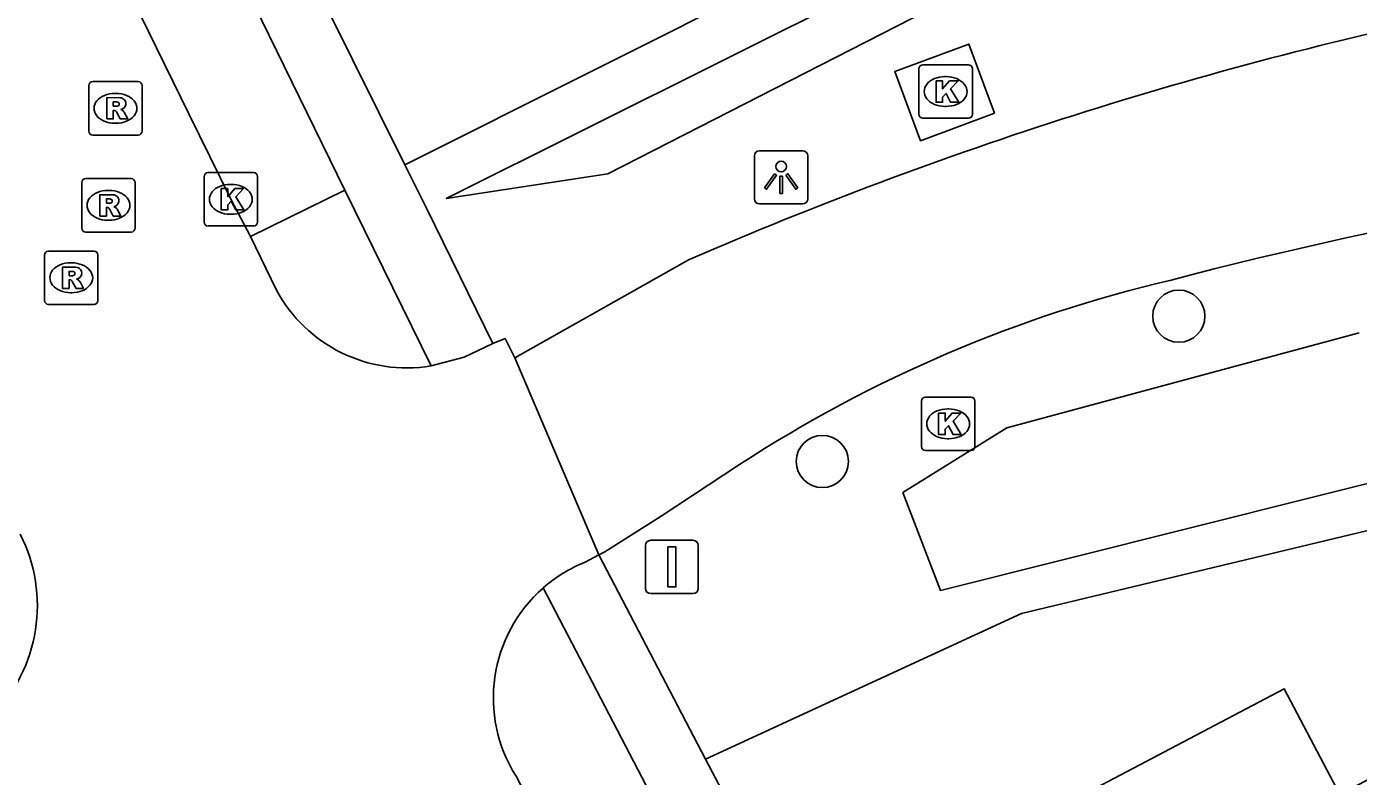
# Model space of a CAD drawing. Extents: x 160457 to 162082, y 388340 to 389736.
# Drawn here: x 160653.48 to 160678.42, y 389171.63 to 389185.68 of the extents above; entities that cross this region are included whole.
import ezdxf

# ---------------------------------------------------------------- set-up
doc = ezdxf.new("R2010")
doc.units = 0
for name, color, linetype in [('IMGEO_Berm_groen', 7, 'Continuous'), ('IMGEO_Boom', 7, 'Continuous'), ('IMGEO_Kolk', 7, 'Continuous'), ('IMGEO_Lichtpunt', 7, 'Continuous'), ('IMGEO_Pand', 7, 'Continuous'), ('IMGEO_Parkeervlak_halfverhard', 7, 'Continuous'), ('IMGEO_Rijbaan_lokaal_gesloten', 7, 'Continuous'), ('IMGEO_Rioolput', 7, 'Continuous'), ('IMGEO_Verkeersbordpaal', 7, 'Continuous'), ('IMGEO_Voetpad_open', 7, 'Continuous'), ('IMGEO_Waterloop', 7, 'Continuous')]:
    doc.layers.add(name, color=color, linetype=linetype)

msp = doc.modelspace()

# ---------------------------------------------------------------- linework, layer by layer
at = {"layer": 'IMGEO_Berm_groen'}
for points in [[(160664.364, 389182.921), (160661.339, 389182.458), (160679.564, 389191.555), (160724.065, 389192.757), (160717.315, 389191.405), (160679.749, 389190.786), (160664.364, 389182.921)], [(160678.005, 389191.833), (160660.56, 389183.089)], [(160732.154, 389180.637), (160697.543, 389178.999), (160684.438, 389177.636), (160672.111, 389174.681), (160666.197, 389171.948)]]:
    msp.add_lwpolyline(points, dxfattribs=at)
at = {"layer": 'IMGEO_Boom'}
for centre in [(160675.061, 389180.251), (160668.383, 389177.529)]:
    msp.add_circle(centre, 0.489, dxfattribs=at)
at = {"layer": 'IMGEO_Kolk'}
for p, q in [((160670.192, 389184.035), (160670.192, 389184.887)), ((160670.267, 389184.961), (160671.119, 389184.961)), ((160671.193, 389184.887), (160671.193, 389184.035)), ((160670.68, 389184.741), (160670.705, 389184.741)), ((160670.703, 389184.181), (160670.678, 389184.181)), ((160671.119, 389183.961), (160670.267, 389183.961)), ((160656.802, 389182.015), (160656.802, 389182.867)), ((160656.877, 389182.941), (160657.729, 389182.941)), ((160657.803, 389182.867), (160657.803, 389182.015)), ((160657.29, 389182.721), (160657.315, 389182.721)), ((160657.313, 389182.161), (160657.288, 389182.161)), ((160657.729, 389181.941), (160656.877, 389181.941)), ((160670.24, 389177.808), (160670.24, 389178.66)), ((160670.315, 389178.734), (160671.167, 389178.734)), ((160671.241, 389178.66), (160671.241, 389177.808)), ((160670.728, 389178.514), (160670.753, 389178.514)), ((160670.751, 389177.954), (160670.726, 389177.954)), ((160671.167, 389177.734), (160670.315, 389177.734))]:
    msp.add_line(p, q, dxfattribs=at)
for points in [[(160670.192, 389184.035), (160670.192, 389184.887)], [(160670.267, 389184.961), (160671.119, 389184.961)], [(160671.193, 389184.887), (160671.193, 389184.035)], [(160670.513, 389184.661), (160670.636, 389184.661), (160670.636, 389184.51), (160670.766, 389184.661), (160670.93, 389184.661), (160670.784, 389184.51), (160670.937, 389184.261), (160670.785, 389184.261), (160670.7, 389184.425), (160670.636, 389184.358), (160670.636, 389184.261), (160670.513, 389184.261), (160670.513, 389184.661)], [(160671.119, 389183.961), (160670.267, 389183.961)], [(160656.802, 389182.015), (160656.802, 389182.867)], [(160656.877, 389182.941), (160657.729, 389182.941)], [(160657.803, 389182.867), (160657.803, 389182.015)], [(160657.123, 389182.641), (160657.246, 389182.641), (160657.246, 389182.49), (160657.376, 389182.641), (160657.54, 389182.641), (160657.394, 389182.49), (160657.547, 389182.241), (160657.395, 389182.241), (160657.31, 389182.405), (160657.246, 389182.338), (160657.246, 389182.241), (160657.123, 389182.241), (160657.123, 389182.641)], [(160657.729, 389181.941), (160656.877, 389181.941)], [(160670.24, 389177.808), (160670.24, 389178.66)], [(160670.315, 389178.734), (160671.167, 389178.734)], [(160671.241, 389178.66), (160671.241, 389177.808)], [(160670.561, 389178.434), (160670.684, 389178.434), (160670.684, 389178.283), (160670.814, 389178.434), (160670.978, 389178.434), (160670.832, 389178.283), (160670.985, 389178.034), (160670.833, 389178.034), (160670.748, 389178.198), (160670.684, 389178.131), (160670.684, 389178.034), (160670.561, 389178.034), (160670.561, 389178.434)], [(160671.167, 389177.734), (160670.315, 389177.734)]]:
    msp.add_lwpolyline(points, dxfattribs=at)
for centre, start, end in [((160670.269, 389184.885), 91.552, 178.448), ((160670.269, 389184.885), 91.552, 178.448), ((160671.117, 389184.885), 1.552, 88.448), ((160671.117, 389184.885), 1.552, 88.448), ((160670.269, 389184.037), 181.552, 268.448), ((160670.269, 389184.037), 181.552, 268.448), ((160671.117, 389184.037), 271.552, 358.448), ((160671.117, 389184.037), 271.552, 358.448), ((160656.879, 389182.865), 91.552, 178.448), ((160656.879, 389182.865), 91.552, 178.448), ((160657.727, 389182.865), 1.552, 88.448), ((160657.727, 389182.865), 1.552, 88.448), ((160656.879, 389182.017), 181.552, 268.448), ((160656.879, 389182.017), 181.552, 268.448), ((160657.727, 389182.017), 271.552, 358.448), ((160657.727, 389182.017), 271.552, 358.448), ((160670.317, 389178.658), 91.552, 178.448), ((160670.317, 389178.658), 91.552, 178.448), ((160671.165, 389178.658), 1.552, 88.448), ((160671.165, 389178.658), 1.552, 88.448), ((160670.317, 389177.81), 181.552, 268.448), ((160670.317, 389177.81), 181.552, 268.448), ((160671.165, 389177.81), 271.552, 358.448), ((160671.165, 389177.81), 271.552, 358.448)]:
    msp.add_arc(centre, 0.0765, start, end, dxfattribs=at)
for centre, major_axis, ratio, start_param, end_param in [((160670.679, 389184.461), (-0.387, 0.002), 0.722429, 4.712389, 7.853982), ((160670.704, 389184.461), (-0.39, 0.002), 0.717154, 1.570796, 4.712389), ((160657.289, 389182.441), (-0.387, 0.002), 0.722429, 4.712389, 7.853982), ((160657.314, 389182.441), (-0.39, 0.002), 0.717154, 1.570796, 4.712389), ((160670.727, 389178.234), (-0.387, 0.002), 0.722429, 4.712389, 7.853982), ((160670.752, 389178.234), (-0.39, 0.002), 0.717154, 1.570796, 4.712389)]:
    msp.add_ellipse(centre, major_axis=major_axis, ratio=ratio, start_param=start_param, end_param=end_param, dxfattribs=at)
at = {"layer": 'IMGEO_Lichtpunt'}
for p, q in [((160668.015, 389183.352), (160667.207, 389183.352)), ((160668.015, 389183.352), (160667.207, 389183.352)), ((160667.113, 389183.257), (160667.113, 389182.45)), ((160667.113, 389183.257), (160667.113, 389182.45)), ((160668.109, 389182.45), (160668.109, 389183.257)), ((160668.109, 389182.45), (160668.109, 389183.257)), ((160667.207, 389182.356), (160668.015, 389182.356)), ((160667.207, 389182.356), (160668.015, 389182.356))]:
    msp.add_line(p, q, dxfattribs=at)
for points in [[(160667.487, 389182.921), (160667.526, 389182.893), (160667.338, 389182.631), (160667.3, 389182.658), (160667.487, 389182.921)], [(160667.589, 389182.873), (160667.636, 389182.873), (160667.636, 389182.551), (160667.589, 389182.551), (160667.589, 389182.873)], [(160667.699, 389182.893), (160667.737, 389182.92), (160667.924, 389182.658), (160667.885, 389182.63), (160667.699, 389182.893)]]:
    msp.add_lwpolyline(points, dxfattribs=at)
msp.add_circle((160667.612, 389183.055), 0.0994, dxfattribs=at)
for centre, start, end in [((160667.207, 389183.257), 90, 180), ((160667.207, 389183.257), 90, 180), ((160668.015, 389183.257), 0, 90), ((160668.015, 389183.257), 0, 90), ((160667.207, 389182.45), 180, 270), ((160667.207, 389182.45), 180, 270), ((160668.015, 389182.45), 270, 0), ((160668.015, 389182.45), 270, 360)]:
    msp.add_arc(centre, 0.0946, start, end, dxfattribs=at)
at = {"layer": 'IMGEO_Pand'}
msp.add_lwpolyline([(160680.591, 389156.876), (160678.411, 389161.007), (160676.245, 389165.11), (160675.482, 389166.555), (160674.864, 389166.229), (160672.431, 389170.843), (160677.036, 389173.266), (160678.076, 389171.29), (160683.793, 389174.298), (160690.278, 389161.973), (160680.591, 389156.876)], dxfattribs=at)
at = {"layer": 'IMGEO_Parkeervlak_halfverhard'}
msp.add_lwpolyline([(160657.672, 389181.746), (160659.44, 389182.61)], dxfattribs=at)
at = {"layer": 'IMGEO_Rijbaan_lokaal_gesloten'}
for points in [[(160657.672, 389181.746), (160657.302, 389182.445), (160656.518, 389184.041), (160651.678, 389193.917)], [(160658.152, 389180.749), (160657.672, 389181.746)], [(160665.904, 389181.318), (160662.626, 389179.471)], [(160662.626, 389179.471), (160662.441, 389179.836), (160662.21, 389179.738)], [(160662.21, 389179.738), (160661.673, 389179.482), (160661.055, 389179.32)], [(160662.626, 389179.471), (160664.197, 389175.778)], [(160664.197, 389175.778), (160664.307, 389175.836), (160665.364, 389176.503), (160666.834, 389177.472)], [(160663.938, 389175.641), (160664.197, 389175.778)], [(160662.646, 389171.632), (160663.31, 389170.36)]]:
    msp.add_lwpolyline(points, dxfattribs=at)
for centre, radius, start, end in [((160696.068, 389111.8), 75.78, 101.84244, 113.45586), ((160697.837, 389093.14), 90.731, 96.18547, 104.63357), ((160680.746, 389156.118), 25.486, 103.2258, 123.084), ((160660.597, 389182.053), 2.771, 208.0752, 279.5074), ((160650.724, 389174.827), 2.955, 315.2228, 27.0159), ((160664.942, 389173.134), 2.701, 111.82, 131.4521), ((160664.96, 389173.098), 2.739, 131.2407, 212.3626)]:
    msp.add_arc(centre, radius, start, end, dxfattribs=at)
at = {"layer": 'IMGEO_Rioolput'}
for p, q in [((160654.641, 389183.72), (160654.641, 389184.572)), ((160654.716, 389184.646), (160655.568, 389184.646)), ((160655.642, 389184.572), (160655.642, 389183.72)), ((160655.129, 389184.426), (160655.154, 389184.426)), ((160655.152, 389183.866), (160655.127, 389183.866)), ((160655.568, 389183.646), (160654.716, 389183.646)), ((160654.585, 389182.828), (160655.437, 389182.828)), ((160654.51, 389181.902), (160654.51, 389182.754)), ((160654.998, 389182.608), (160655.023, 389182.608)), ((160655.511, 389182.754), (160655.511, 389181.902)), ((160655.021, 389182.048), (160654.996, 389182.048)), ((160655.437, 389181.828), (160654.585, 389181.828)), ((160653.813, 389180.545), (160653.813, 389181.397)), ((160653.888, 389181.471), (160654.74, 389181.471)), ((160654.814, 389181.397), (160654.814, 389180.545)), ((160654.301, 389181.251), (160654.326, 389181.251)), ((160654.324, 389180.691), (160654.299, 389180.691)), ((160654.74, 389180.471), (160653.888, 389180.471))]:
    msp.add_line(p, q, dxfattribs=at)
for points in [[(160654.641, 389183.72), (160654.641, 389184.572)], [(160654.716, 389184.646), (160655.568, 389184.646)], [(160655.642, 389184.572), (160655.642, 389183.72)], [(160655.23, 389184.344), (160654.978, 389184.346), (160654.978, 389183.946)], [(160654.978, 389183.946), (160655.102, 389183.946), (160655.102, 389184.108), (160655.113, 389184.108)], [(160655.156, 389184.265), (160655.102, 389184.265), (160655.102, 389184.184)], [(160655.102, 389184.184), (160655.154, 389184.184)], [(160655.16, 389184.079), (160655.231, 389183.946), (160655.371, 389183.946), (160655.306, 389184.072)], [(160655.568, 389183.646), (160654.716, 389183.646)], [(160654.585, 389182.828), (160655.437, 389182.828)], [(160654.51, 389181.902), (160654.51, 389182.754)], [(160655.511, 389182.754), (160655.511, 389181.902)], [(160655.099, 389182.526), (160654.847, 389182.528), (160654.847, 389182.128)], [(160655.025, 389182.447), (160654.971, 389182.447), (160654.971, 389182.366)], [(160654.971, 389182.366), (160655.023, 389182.366)], [(160654.847, 389182.128), (160654.971, 389182.128), (160654.971, 389182.29), (160654.982, 389182.29)], [(160655.029, 389182.261), (160655.1, 389182.128), (160655.24, 389182.128), (160655.175, 389182.254)], [(160655.437, 389181.828), (160654.585, 389181.828)], [(160653.813, 389180.545), (160653.813, 389181.397)], [(160653.888, 389181.471), (160654.74, 389181.471)], [(160654.814, 389181.397), (160654.814, 389180.545)], [(160654.402, 389181.169), (160654.15, 389181.171), (160654.15, 389180.771)], [(160654.328, 389181.09), (160654.274, 389181.09), (160654.274, 389181.009)], [(160654.15, 389180.771), (160654.274, 389180.771), (160654.274, 389180.933), (160654.285, 389180.933)], [(160654.274, 389181.009), (160654.326, 389181.009)], [(160654.332, 389180.904), (160654.403, 389180.771), (160654.543, 389180.771), (160654.478, 389180.897)], [(160654.74, 389180.471), (160653.888, 389180.471)]]:
    msp.add_lwpolyline(points, dxfattribs=at)
for centre, radius, start, end in [((160654.718, 389184.57), 0.0765, 91.552, 178.448), ((160654.718, 389184.57), 0.0765, 91.552, 178.448), ((160655.566, 389184.57), 0.0765, 1.552, 88.448), ((160655.566, 389184.57), 0.0765, 1.552, 88.448), ((160655.229, 389184.234), 0.109, 350.3612, 89.416), ((160655.112, 389184.055), 0.0533, 26.0293, 88.6989), ((160655.138, 389184.373), 0.19, 274.7715, 282.9687), ((160655.162, 389184.169), 0.0964, 77.0061, 93.1865), ((160655.176, 389184.226), 0.0378, 276.6634, 79.6772), ((160655.227, 389184.234), 0.112, 277.5842, 350.9817), ((160655.211, 389184.019), 0.108, 29.5134, 73.7905), ((160654.718, 389183.722), 0.0765, 181.552, 268.448), ((160654.718, 389183.722), 0.0765, 181.552, 268.448), ((160655.566, 389183.722), 0.0765, 271.552, 358.448), ((160655.566, 389183.722), 0.0765, 271.552, 358.448), ((160654.587, 389182.752), 0.0765, 91.552, 178.448), ((160654.587, 389182.752), 0.0765, 91.552, 178.448), ((160655.435, 389182.752), 0.0765, 1.552, 88.448), ((160655.435, 389182.752), 0.0765, 1.552, 88.448), ((160655.007, 389182.555), 0.19, 274.7715, 282.9687), ((160655.031, 389182.351), 0.0964, 77.0061, 93.1865), ((160655.045, 389182.408), 0.0378, 276.6634, 79.6772), ((160655.098, 389182.416), 0.109, 350.3612, 89.416), ((160655.096, 389182.416), 0.112, 277.5842, 350.9817), ((160655.08, 389182.201), 0.108, 29.5134, 73.7905), ((160654.981, 389182.237), 0.0533, 26.0293, 88.6989), ((160654.587, 389181.904), 0.0765, 181.552, 268.448), ((160654.587, 389181.904), 0.0765, 181.552, 268.448), ((160655.435, 389181.904), 0.0765, 271.552, 358.448), ((160655.435, 389181.904), 0.0765, 271.552, 358.448), ((160653.89, 389181.395), 0.0765, 91.552, 178.448), ((160653.89, 389181.395), 0.0765, 91.552, 178.448), ((160654.738, 389181.395), 0.0765, 1.552, 88.448), ((160654.738, 389181.395), 0.0765, 1.552, 88.448), ((160654.334, 389180.994), 0.0964, 77.0061, 93.1865), ((160654.348, 389181.051), 0.0378, 276.6634, 79.6772), ((160654.401, 389181.059), 0.109, 350.3612, 89.416), ((160654.284, 389180.88), 0.0533, 26.0293, 88.6989), ((160654.31, 389181.198), 0.19, 274.7715, 282.9687), ((160654.399, 389181.059), 0.112, 277.5842, 350.9817), ((160654.383, 389180.844), 0.108, 29.5134, 73.7905), ((160653.89, 389180.547), 0.0765, 181.552, 268.448), ((160653.89, 389180.547), 0.0765, 181.552, 268.448), ((160654.738, 389180.547), 0.0765, 271.552, 358.448), ((160654.738, 389180.547), 0.0765, 271.552, 358.448)]:
    msp.add_arc(centre, radius, start, end, dxfattribs=at)
for centre, major_axis, ratio, start_param, end_param in [((160655.128, 389184.146), (-0.387, 0.002), 0.722429, 4.712389, 7.853982), ((160655.153, 389184.146), (-0.39, 0.002), 0.717154, 1.570796, 4.712389), ((160654.997, 389182.328), (-0.387, 0.002), 0.722429, 4.712389, 7.853982), ((160655.022, 389182.328), (-0.39, 0.002), 0.717154, 1.570796, 4.712389), ((160654.3, 389180.971), (-0.387, 0.002), 0.722429, 4.712389, 7.853982), ((160654.325, 389180.971), (-0.39, 0.002), 0.717154, 1.570796, 4.712389)]:
    msp.add_ellipse(centre, major_axis=major_axis, ratio=ratio, start_param=start_param, end_param=end_param, dxfattribs=at)
at = {"layer": 'IMGEO_Verkeersbordpaal'}
for p, q in [((160665.069, 389175.152), (160665.069, 389175.952)), ((160665.069, 389175.952), (160665.069, 389175.152)), ((160665.169, 389176.052), (160665.959, 389176.052)), ((160665.959, 389176.052), (160665.169, 389176.052)), ((160666.059, 389175.952), (160666.059, 389175.152)), ((160666.059, 389175.152), (160666.059, 389175.952)), ((160665.959, 389175.052), (160665.169, 389175.052)), ((160665.169, 389175.052), (160665.959, 389175.052))]:
    msp.add_line(p, q, dxfattribs=at)
msp.add_lwpolyline([(160665.489, 389175.927), (160665.639, 389175.927), (160665.639, 389175.177), (160665.489, 389175.177), (160665.489, 389175.927)], dxfattribs=at)
for centre, start, end in [((160665.169, 389175.952), 90, 180), ((160665.169, 389175.952), 90, 180), ((160665.959, 389175.952), 0, 90), ((160665.959, 389175.952), 360, 90), ((160665.169, 389175.152), 180, 270), ((160665.169, 389175.152), 180, 270), ((160665.959, 389175.152), 270, 0), ((160665.959, 389175.152), 270, 0)]:
    msp.add_arc(centre, 0.1, start, end, dxfattribs=at)
at = {"layer": 'IMGEO_Voetpad_open'}
for points in [[(160660.56, 389183.089), (160659.1, 389186.029), (160646.195, 389212.463), (160632.561, 389240.296), (160627.813, 389250), (160618.708, 389268.606)], [(160653.474, 389194.81), (160659.44, 389182.61)], [(160671.608, 389184.053), (160670.221, 389183.538), (160669.74, 389184.835), (160671.126, 389185.35), (160671.608, 389184.053)], [(160662.21, 389179.738), (160660.966, 389182.272), (160660.56, 389183.089)], [(160659.44, 389182.61), (160661.055, 389179.32)], [(160666.197, 389171.948), (160664.197, 389175.778)], [(160665.161, 389171.314), (160663.154, 389175.158)], [(160666.197, 389171.948), (160666.685, 389171.014), (160676.789, 389151.881), (160708.027, 389092.962), (160711.74, 389086.082), (160713.992, 389081.813), (160714.548, 389080.749), (160722.246, 389065.089), (160725.803, 389057.769), (160726.725, 389055.856)]]:
    msp.add_lwpolyline(points, dxfattribs=at)
at = {"layer": 'IMGEO_Waterloop'}
msp.add_lwpolyline([(160727.816, 389183.114), (160728.029, 389182.049), (160726.655, 389181.328), (160725.191, 389180.814), (160693.03, 389179.356), (160682.254, 389178.033), (160670.594, 389175.114), (160669.893, 389176.946), (160671.837, 389178.159), (160678.437, 389179.94)], dxfattribs=at)

doc.saveas('drawing.dxf')
